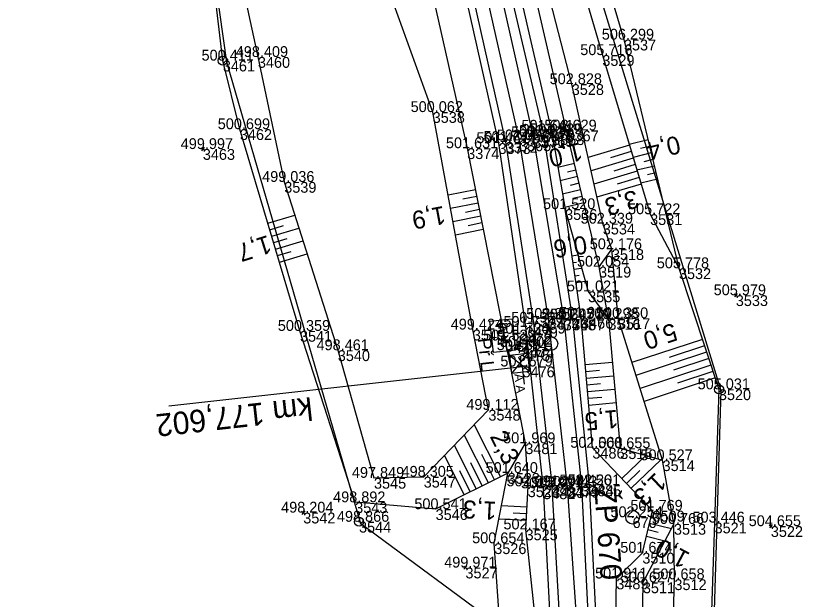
# Model space of a CAD drawing. Extents: x -1234191 to 23050, y -1290331 to -741191.
# Drawn here: x -864805.5 to -864718.2, y -1103682.5 to -1103617.8 of the extents above; entities that cross this region are included whole.
import ezdxf

# ---------------------------------------------------------------- set-up
doc = ezdxf.new("R2010")
doc.units = 0
for name, color, linetype in [('Vrstva 1', 7, 'Continuous'), ('Vrstva 4', 7, 'Continuous'), ('Vrstva 48', 7, 'Continuous'), ('Vrstva 49', 7, 'Continuous'), ('Vrstva 53', 7, 'Continuous'), ('Vrstva 55', 7, 'Continuous'), ('Vrstva 6', 7, 'Continuous'), ('Vrstva 60', 7, 'Continuous'), ('Vrstva 61', 7, 'Continuous'), ('Vrstva 63', 7, 'Continuous'), ('Vrstva 7', 7, 'Continuous')]:
    doc.layers.add(name, color=color, linetype=linetype)

msp = doc.modelspace()

# ---------------------------------------------------------------- linework, layer by layer
at = {"layer": 'Vrstva 1'}
msp.add_lwpolyline([(-864793.889, -1103512.114), (-864783.846, -1103532.561), (-864777.779, -1103545.505), (-864772.313, -1103557.879), (-864767.014, -1103571.07), (-864765.039, -1103576.441), (-864763.844, -1103579.817), (-864763.627, -1103580.437), (-864761.439, -1103586.873), (-864759.929, -1103591.526), (-864756.554, -1103602.699), (-864754.035, -1103612.065), (-864749.646, -1103631.615), (-864746.393, -1103651.415), (-864744.316, -1103670.035), (-864743.32, -1103684.375), (-864742.928, -1103695.791), (-864742.93, -1103709.996), (-864743.322, -1103720.931)], dxfattribs=at)
at = {"layer": 'Vrstva 4'}
for points in [[(-864760.304, -1103585.507), (-864758.01, -1103589.284), (-864751.444, -1103611.627), (-864747.016, -1103630.542), (-864743.725, -1103651.465), (-864741.864, -1103669.866), (-864740.574, -1103695.824), (-864741.07, -1103721.125), (-864742.528, -1103740.954), (-864744.989, -1103760.616), (-864748.394, -1103780.311), (-864753.72, -1103800.993), (-864758.708, -1103817.793), (-864762.508, -1103827.219), (-864764.879, -1103833.984), (-864767.284, -1103841.096), (-864775.975, -1103861.988)], [(-864760.304, -1103585.507), (-864752.461, -1103611.71), (-864748.067, -1103631.259), (-864744.68, -1103651.488), (-864742.713, -1103669.874), (-864741.435, -1103695.94), (-864741.734, -1103721.107), (-864743.546, -1103740.884), (-864745.934, -1103760.969), (-864749.64, -1103780.578), (-864754.484, -1103800.203), (-864759.894, -1103817.389), (-864768.323, -1103840.531)], [(-864763.19, -1103586.386), (-864762.719, -1103590.246), (-864756.267, -1103612.613), (-864751.922, -1103631.922), (-864748.919, -1103652.31), (-864746.969, -1103670.202), (-864745.646, -1103695.918), (-864746.276, -1103720.801), (-864747.842, -1103740.601), (-864750.431, -1103760.522), (-864754.066, -1103779.853), (-864758.55, -1103798.895), (-864764.264, -1103818.201), (-864765.856, -1103824.388)], [(-864763.19, -1103586.386), (-864755.467, -1103612.474), (-864751.132, -1103631.794), (-864748.053, -1103651.833), (-864745.952, -1103670.077)], [(-864779.457, -1103860.305), (-864770.917, -1103839.588), (-864762.979, -1103818.527), (-864757.032, -1103799.344), (-864752.45, -1103780.065), (-864748.927, -1103760.644), (-864746.257, -1103740.695), (-864744.716, -1103720.855), (-864744.47, -1103695.892), (-864745.952, -1103670.077)]]:
    msp.add_lwpolyline(points, dxfattribs=at)
at = {"layer": 'Vrstva 48'}
for p, q in [((-864735.33, -1103631.556), (-864737.424, -1103632.061)), ((-864737.398, -1103632.148), (-864741.98, -1103633.524)), ((-864735.155, -1103632.286), (-864736.181, -1103632.533)), ((-864737.182, -1103632.866), (-864739.499, -1103633.562)), ((-864734.979, -1103633.015), (-864736.992, -1103633.499)), ((-864743.501, -1103634.179), (-864745.335, -1103634.618)), ((-864736.967, -1103633.584), (-864741.653, -1103634.992)), ((-864734.803, -1103633.744), (-864735.79, -1103633.981)), ((-864743.327, -1103634.909), (-864744.266, -1103635.133)), ((-864736.535, -1103635.021), (-864741.326, -1103636.46)), ((-864736.751, -1103634.302), (-864739.12, -1103635.014)), ((-864734.628, -1103634.473), (-864736.56, -1103634.938)), ((-864743.153, -1103635.638), (-864745.077, -1103636.098)), ((-864736.319, -1103635.739), (-864738.741, -1103636.467)), ((-864734.277, -1103635.931), (-864736.127, -1103636.377)), ((-864734.452, -1103635.202), (-864735.398, -1103635.43)), ((-864742.978, -1103636.368), (-864743.963, -1103636.603)), ((-864736.103, -1103636.457), (-864741, -1103637.928)), ((-864754.485, -1103637.092), (-864757.523, -1103637.695)), ((-864742.804, -1103637.097), (-864744.819, -1103637.579)), ((-864754.192, -1103638.563), (-864757.251, -1103639.17)), ((-864754.339, -1103637.827), (-864755.863, -1103638.13)), ((-864742.455, -1103638.556), (-864744.561, -1103639.059)), ((-864742.63, -1103637.827), (-864743.66, -1103638.073)), ((-864754.046, -1103639.299), (-864755.581, -1103639.603)), ((-864777.512, -1103640.8), (-864774.524, -1103639.91)), ((-864753.9, -1103640.034), (-864756.979, -1103640.646)), ((-864777.297, -1103641.519), (-864775.797, -1103641.072)), ((-864753.754, -1103640.77), (-864755.298, -1103641.077)), ((-864777.083, -1103642.238), (-864774.069, -1103641.339)), ((-864753.608, -1103641.506), (-864756.707, -1103642.121)), ((-864776.869, -1103642.956), (-864775.355, -1103642.505)), ((-864776.655, -1103643.675), (-864773.614, -1103642.769)), ((-864776.441, -1103644.394), (-864774.914, -1103643.939)), ((-864776.226, -1103645.113), (-864773.159, -1103644.198)), ((-864743.768, -1103644.421), (-864743.106, -1103644.323)), ((-864743.659, -1103645.163), (-864743.28, -1103645.107)), ((-864743.55, -1103645.905), (-864742.698, -1103645.78)), ((-864743.441, -1103646.647), (-864742.967, -1103646.577)), ((-864743.332, -1103647.389), (-864742.29, -1103647.236)), ((-864729.297, -1103653.68), (-864737.115, -1103656.263)), ((-864728.826, -1103655.105), (-864736.666, -1103657.695)), ((-864729.062, -1103654.392), (-864732.976, -1103655.686)), ((-864728.591, -1103655.817), (-864732.516, -1103657.114)), ((-864742.307, -1103656.483), (-864739.284, -1103656.22)), ((-864728.356, -1103656.529), (-864736.217, -1103659.126)), ((-864742.241, -1103657.23), (-864740.728, -1103657.099)), ((-864742.176, -1103657.978), (-864739.147, -1103657.714)), ((-864728.12, -1103657.241), (-864732.057, -1103658.541)), ((-864742.111, -1103658.725), (-864740.595, -1103658.593)), ((-864727.885, -1103657.953), (-864735.768, -1103660.558)), ((-864742.046, -1103659.472), (-864739.01, -1103659.208)), ((-864741.981, -1103660.219), (-864740.462, -1103660.087)), ((-864741.916, -1103660.966), (-864738.874, -1103660.701)), ((-864751.707, -1103668.905), (-864754.61, -1103663.113)), ((-864753.048, -1103669.578), (-864755.715, -1103664.256)), ((-864754.389, -1103670.25), (-864756.82, -1103665.399)), ((-864755.73, -1103670.922), (-864757.925, -1103666.542)), ((-864752.377, -1103669.242), (-864753.77, -1103666.463)), ((-864738.242, -1103669.116), (-864735.569, -1103666.562)), ((-864753.718, -1103669.914), (-864754.993, -1103667.371)), ((-864737.206, -1103670.2), (-864733.896, -1103667.039)), ((-864755.059, -1103670.586), (-864756.216, -1103668.278)), ((-864737.724, -1103669.658), (-864736.228, -1103668.229)), ((-864748.794, -1103672.279), (-864751.598, -1103672.137)), ((-864748.832, -1103673.028), (-864750.286, -1103672.954)), ((-864748.87, -1103673.777), (-864751.882, -1103673.624)), ((-864735.162, -1103674.054), (-864732.72, -1103674.644)), ((-864735.338, -1103674.783), (-864734.211, -1103675.055)), ((-864735.514, -1103675.512), (-864733.447, -1103676.011))]:
    msp.add_line(p, q, dxfattribs=at)
at = {"layer": 'Vrstva 49'}
for p, q in [((-864784.941, -1103632.444), (-864784.519, -1103632.712)), ((-864784.596, -1103632.367), (-864784.864, -1103632.789)), ((-864725.785, -1103648.63), (-864725.395, -1103648.942)), ((-864725.434, -1103648.591), (-864725.746, -1103648.981)), ((-864773.779, -1103672.733), (-864773.401, -1103673.061)), ((-864773.426, -1103672.708), (-864773.754, -1103673.086)), ((-864721.892, -1103674.231), (-864721.514, -1103674.559)), ((-864721.539, -1103674.206), (-864721.867, -1103674.584)), ((-864755.425, -1103678.801), (-864755.753, -1103679.179)), ((-864755.778, -1103678.826), (-864755.4, -1103679.154))]:
    msp.add_line(p, q, dxfattribs=at)
for points in [[(-864739.852, -1103578.823), (-864748.397, -1103582.136), (-864746.235, -1103592.762), (-864738.006, -1103620.443)], [(-864751.289, -1103584.523), (-864749.66, -1103590.611), (-864740.399, -1103622.16), (-864735.098, -1103639.803)], [(-864768.791, -1103587.295), (-864764.13, -1103591.63), (-864760.159, -1103604.981), (-864759.618, -1103613.794), (-864755.399, -1103632.487), (-864751.164, -1103653.814), (-864748.952, -1103665.207)], [(-864757.003, -1103588.707), (-864750.493, -1103611.311), (-864745.977, -1103630.935), (-864744.529, -1103639.242), (-864741.975, -1103648.361)], [(-864739.342, -1103643.684), (-864740.349, -1103640.851), (-864743.792, -1103625.383), (-864751.56, -1103595.245), (-864752.623, -1103588.504)], [(-864782.514, -1103622.77), (-864784.627, -1103604.948), (-864787.196, -1103593.207)], [(-864787.196, -1103593.207), (-864782.45, -1103604.74), (-864778.622, -1103622.369), (-864775.697, -1103636.223)], [(-864759.225, -1103628.475), (-864764.007, -1103615.149), (-864764.72, -1103602.314), (-864776.079, -1103598.976)], [(-864739.723, -1103651.425), (-864740.766, -1103645.623), (-864744.376, -1103630.52), (-864748.91, -1103610.771)], [(-864738.006, -1103620.443), (-864731.901, -1103645.798), (-864727.467, -1103659.219), (-864727.946, -1103673.994)], [(-864767.826, -1103671.751), (-864773.952, -1103652.744), (-864780.619, -1103630.374), (-864782.514, -1103622.77)], [(-864760.221, -1103668.918), (-864753.043, -1103661.492), (-864754.773, -1103652.597), (-864759.225, -1103628.475)], [(-864775.697, -1103636.223), (-864769.757, -1103654.889), (-864765.737, -1103669.039), (-864760.221, -1103668.918)], [(-864742.759, -1103651.286), (-864744.529, -1103639.242)], [(-864735.098, -1103639.803), (-864731.901, -1103645.798)], [(-864740.766, -1103645.623), (-864739.342, -1103643.684)], [(-864732.454, -1103674.144), (-864733.719, -1103667.089), (-864738.66, -1103651.34), (-864739.342, -1103643.684)], [(-864741.975, -1103648.361), (-864739.723, -1103651.425), (-864738.66, -1103651.34)], [(-864744.155, -1103761.31), (-864741.527, -1103741.195), (-864739.836, -1103721.226), (-864739.091, -1103696.162), (-864738.846, -1103680.2), (-864735.957, -1103677.345), (-864734.831, -1103672.686), (-864741.504, -1103665.701), (-864742.759, -1103651.286)], [(-864739.723, -1103651.425), (-864738.411, -1103665.752), (-864733.719, -1103667.089)], [(-864748.952, -1103665.207), (-864750.902, -1103668.502), (-864758.901, -1103672.512), (-864767.826, -1103671.751)], [(-864748.952, -1103665.207), (-864748.677, -1103669.978), (-864748.92, -1103674.757), (-864746.682, -1103695.987), (-864747.06, -1103720.781)], [(-864750.454, -1103704.546), (-864752.393, -1103676.291), (-864750.902, -1103668.502)], [(-864732.454, -1103674.144), (-864735.903, -1103680.631), (-864736.233, -1103701.459), (-864735.879, -1103720.9)], [(-864732.893, -1103698.545), (-864732.399, -1103680.288), (-864732.454, -1103674.144)], [(-864727.946, -1103673.994), (-864728.683, -1103695.777), (-864728.144, -1103723.734), (-864728.766, -1103743.695)]]:
    msp.add_lwpolyline(points, dxfattribs=at)
at = {"layer": 'Vrstva 53'}
for p, q in [((-864782.525, -1103622.721), (-864782.503, -1103622.819)), ((-864727.473, -1103659.169), (-864727.461, -1103659.269)), ((-864767.402, -1103673.857), (-864767.396, -1103673.957))]:
    msp.add_line(p, q, dxfattribs=at)
for points in [[(-864851.8, -1103965.2), (-864832.93, -1103934.25), (-864802.44, -1103886.38), (-864769.72, -1103812.69), (-864751.48, -1103715.25), (-864751.19, -1103685.96), (-864767.18, -1103674.13), (-864782.08, -1103622.93), (-864787.15, -1103586.96), (-864794.59, -1103552.36), (-864798.3, -1103518.33), (-864820.12, -1103492.38), (-864862.25, -1103399.25), (-864883.05, -1103347.48), (-864889.03, -1103323.28), (-864892.77, -1103263.78)], [(-864869.74, -1103303.4), (-864855.1, -1103331.53), (-864834.52, -1103376.94), (-864795.6, -1103454.6), (-864803.1, -1103460.5), (-864775.38, -1103525.99), (-864764.18, -1103538.93), (-864727.24, -1103659.36), (-864730.26, -1103758.23), (-864750.67, -1103831.76), (-864786.8, -1103900.96), (-864807.11, -1103958.19)]]:
    msp.add_lwpolyline(points, dxfattribs=at)
for centre in [(-864782.514, -1103622.77), (-864727.467, -1103659.219), (-864767.399, -1103673.907)]:
    msp.add_circle(centre, 0.499, dxfattribs=at)
at = {"layer": 'Vrstva 55'}
msp.add_lwpolyline([(-864869.74, -1103303.4), (-864855.1, -1103331.53), (-864834.52, -1103376.94), (-864795.6, -1103454.6), (-864803.1, -1103460.5), (-864775.38, -1103525.99), (-864764.18, -1103538.93), (-864727.24, -1103659.36), (-864730.26, -1103758.23), (-864750.67, -1103831.76), (-864786.8, -1103900.96), (-864807.11, -1103958.19)], dxfattribs=at)
at = {"layer": 'Vrstva 6'}
for p, q in [((-864788.496, -1103661.068), (-864749.257, -1103656.691)), ((-864748.76, -1103656.636), (-864749.754, -1103656.746)), ((-864749.037, -1103658.659), (-864749.257, -1103656.691))]:
    msp.add_line(p, q, dxfattribs=at)
at = {"layer": 'Vrstva 60'}
for p, q in [((-864738.006, -1103620.443), (-864738.006, -1103620.443)), ((-864782.514, -1103622.77), (-864782.514, -1103622.77)), ((-864778.622, -1103622.369), (-864778.622, -1103622.369)), ((-864740.399, -1103622.16), (-864740.399, -1103622.16)), ((-864743.792, -1103625.383), (-864743.792, -1103625.383)), ((-864759.225, -1103628.475), (-864759.225, -1103628.475)), ((-864780.619, -1103630.374), (-864780.619, -1103630.374)), ((-864747.016, -1103630.542), (-864747.016, -1103630.542)), ((-864744.376, -1103630.52), (-864744.376, -1103630.52)), ((-864749.646, -1103631.615), (-864749.646, -1103631.615)), ((-864748.067, -1103631.259), (-864748.067, -1103631.259)), ((-864747.189, -1103631.125), (-864747.189, -1103631.125)), ((-864747.181, -1103631.121), (-864747.181, -1103631.121)), ((-864745.977, -1103630.935), (-864745.977, -1103630.935)), ((-864755.399, -1103632.487), (-864755.399, -1103632.487)), ((-864751.922, -1103631.922), (-864751.922, -1103631.922)), ((-864751.132, -1103631.794), (-864751.132, -1103631.794)), ((-864784.73, -1103632.578), (-864784.73, -1103632.578)), ((-864775.697, -1103636.223), (-864775.697, -1103636.223)), ((-864744.529, -1103639.242), (-864744.529, -1103639.242)), ((-864735.098, -1103639.803), (-864735.098, -1103639.803)), ((-864740.349, -1103640.851), (-864740.349, -1103640.851)), ((-864739.342, -1103643.684), (-864739.342, -1103643.684)), ((-864740.766, -1103645.623), (-864740.766, -1103645.623)), ((-864731.901, -1103645.798), (-864731.901, -1103645.798)), ((-864741.975, -1103648.361), (-864741.975, -1103648.361)), ((-864725.59, -1103648.786), (-864725.59, -1103648.786)), ((-864746.393, -1103651.415), (-864746.393, -1103651.415)), ((-864744.68, -1103651.488), (-864744.68, -1103651.488)), ((-864743.725, -1103651.465), (-864743.725, -1103651.465)), ((-864742.759, -1103651.286), (-864742.759, -1103651.286)), ((-864739.723, -1103651.425), (-864739.723, -1103651.425)), ((-864738.66, -1103651.34), (-864738.66, -1103651.34)), ((-864754.773, -1103652.597), (-864754.773, -1103652.597)), ((-864748.919, -1103652.31), (-864748.919, -1103652.31)), ((-864748.053, -1103651.833), (-864748.053, -1103651.833)), ((-864773.952, -1103652.744), (-864773.952, -1103652.744)), ((-864749.596, -1103653.066), (-864749.596, -1103653.066)), ((-864751.164, -1103653.814), (-864751.164, -1103653.814)), ((-864769.757, -1103654.889), (-864769.757, -1103654.889)), ((-864749.764, -1103654.88), (-864749.764, -1103654.88)), ((-864749.318, -1103654.517), (-864749.318, -1103654.517)), ((-864749.257, -1103656.691), (-864749.257, -1103656.691)), ((-864727.467, -1103659.219), (-864727.467, -1103659.219)), ((-864753.043, -1103661.492), (-864753.043, -1103661.492)), ((-864748.952, -1103665.207), (-864748.952, -1103665.207)), ((-864741.504, -1103665.701), (-864741.504, -1103665.701)), ((-864738.411, -1103665.752), (-864738.411, -1103665.752)), ((-864733.719, -1103667.089), (-864733.719, -1103667.089)), ((-864765.737, -1103669.039), (-864765.737, -1103669.039)), ((-864760.221, -1103668.918), (-864760.221, -1103668.918)), ((-864750.902, -1103668.502), (-864750.902, -1103668.502)), ((-864748.677, -1103669.978), (-864748.677, -1103669.978)), ((-864745.952, -1103670.077), (-864745.952, -1103670.077)), ((-864744.316, -1103670.035), (-864744.316, -1103670.035)), ((-864742.713, -1103669.874), (-864742.713, -1103669.874)), ((-864741.864, -1103669.866), (-864741.864, -1103669.866)), ((-864746.969, -1103670.202), (-864746.969, -1103670.202)), ((-864767.826, -1103671.751), (-864767.826, -1103671.751)), ((-864758.901, -1103672.512), (-864758.901, -1103672.512)), ((-864734.831, -1103672.686), (-864734.831, -1103672.686)), ((-864773.59, -1103672.897), (-864773.59, -1103672.897)), ((-864737.046, -1103673.402), (-864737.046, -1103673.402)), ((-864767.399, -1103673.907), (-864767.399, -1103673.907)), ((-864732.454, -1103674.144), (-864732.454, -1103674.144)), ((-864727.946, -1103673.994), (-864727.946, -1103673.994)), ((-864721.703, -1103674.395), (-864721.703, -1103674.395)), ((-864748.92, -1103674.757), (-864748.92, -1103674.757)), ((-864752.393, -1103676.291), (-864752.393, -1103676.291)), ((-864735.957, -1103677.345), (-864735.957, -1103677.345)), ((-864755.589, -1103678.99), (-864755.589, -1103678.99)), ((-864738.846, -1103680.2), (-864738.846, -1103680.2)), ((-864732.399, -1103680.288), (-864732.399, -1103680.288)), ((-864735.903, -1103680.631), (-864735.903, -1103680.631))]:
    msp.add_line(p, q, dxfattribs=at)
at = {"layer": 'Vrstva 63'}
msp.add_line((-864737.096, -1103673.402), (-864736.996, -1103673.402), dxfattribs=at)
msp.add_circle((-864737.046, -1103673.402), 0.756, dxfattribs=at)
at = {"layer": 'Vrstva 7'}
for p, q in [((-864747.27, -1103630.632), (-864747.108, -1103631.618)), ((-864747.262, -1103630.628), (-864747.1, -1103631.614)), ((-864746.696, -1103631.044), (-864747.682, -1103631.206)), ((-864746.688, -1103631.04), (-864747.674, -1103631.202)), ((-864749.596, -1103653.066), (-864750.215, -1103653.135)), ((-864751.006, -1103655.019), (-864750.509, -1103654.963)), ((-864750.702, -1103655.488), (-864750.758, -1103654.991)), ((-864749.324, -1103654.467), (-864749.312, -1103654.567)), ((-864749.019, -1103654.797), (-864748.522, -1103654.741)), ((-864748.715, -1103655.266), (-864748.77, -1103654.769)), ((-864748.715, -1103655.266), (-864750.702, -1103655.488)), ((-864750.702, -1103655.488), (-864750.481, -1103657.475)), ((-864748.493, -1103657.254), (-864750.702, -1103655.488)), ((-864748.715, -1103655.266), (-864750.481, -1103657.475)), ((-864748.715, -1103655.266), (-864748.493, -1103657.254)), ((-864748.493, -1103657.254), (-864750.481, -1103657.475))]:
    msp.add_line(p, q, dxfattribs=at)
msp.add_lwpolyline([(-864750.022, -1103654.866), (-864752.49, -1103655.142), (-864752.876, -1103651.675), (-864750.409, -1103651.4)], close=True, dxfattribs=at)
for centre, radius in [((-864746.087, -1103654.157), 0.75), ((-864749.318, -1103654.517), 0.5)]:
    msp.add_circle(centre, radius, dxfattribs=at)

# ---------------------------------------------------------------- texts
at = {"layer": 'Vrstva 48'}
for s, rotation, p in [('0,4', 193.53803, (-864732.028, -1103631.052)), ('1,0', 193.44292, (-864742.899, -1103631.822)), ('3,3', 196.72337, (-864736.744, -1103637.063)), ('1,9', 190.45694, (-864758.006, -1103638.873)), ('0,6', 188.36041, (-864742.26, -1103642.163)), ('1,7', 197.6524, (-864777.52, -1103642.093)), ('5,0', 198.28241, (-864732.508, -1103651.824)), ('1,5', 185.23229, (-864738.733, -1103661.485)), ('2,3', 296.62519, (-864752.931, -1103664.425)), ('1,3', 223.69138, (-864734.466, -1103668.345)), ('1,3', 177.08916, (-864752.091, -1103671.706)), ('1,0', 152.00137, (-864730.542, -1103677.442))]:
    msp.add_text(s, height=2, rotation=rotation, dxfattribs=at).set_placement(p)
at = {"layer": 'Vrstva 6'}
for s, height, rotation, p in [('Př L', 1.5, 276.36484, (-864754.236, -1103653.603)), ('  A A ', 1, 276.36484, (-864750.251, -1103656.802)), ('km 177,602', 2.5, 186.36484, (-864772.69, -1103660.066))]:
    msp.add_text(s, height=height, rotation=rotation, dxfattribs=at).set_placement(p)
at = {"layer": 'Vrstva 60'}
for s, p in [('3537', (-864738.006, -1103621.643)), ('3461', (-864782.514, -1103623.97)), ('3460', (-864778.622, -1103623.569)), ('3529', (-864740.399, -1103623.36)), ('3528', (-864743.792, -1103626.583)), ('3538', (-864759.225, -1103629.675)), ('3462', (-864780.619, -1103631.574)), ('3370', (-864747.016, -1103631.742)), ('3367', (-864744.376, -1103631.72)), ('3365', (-864749.646, -1103632.815)), ('3371', (-864748.067, -1103632.459)), ('3369', (-864747.189, -1103632.325)), ('9369', (-864747.181, -1103632.321)), ('3368', (-864745.977, -1103632.135)), ('3374', (-864755.399, -1103633.687)), ('3373', (-864751.922, -1103633.122)), ('3372', (-864751.132, -1103632.994)), ('3463', (-864784.73, -1103633.778)), ('3539', (-864775.697, -1103637.423)), ('3536', (-864744.529, -1103640.442)), ('3531', (-864735.098, -1103641.003)), ('3534', (-864740.349, -1103642.051)), ('3518', (-864739.342, -1103644.884)), ('3519', (-864740.766, -1103646.823)), ('3532', (-864731.901, -1103646.998)), ('3535', (-864741.975, -1103649.561)), ('3533', (-864725.59, -1103649.986)), ('3477', (-864746.393, -1103652.615)), ('3468', (-864744.68, -1103652.688)), ('3467', (-864743.725, -1103652.665)), ('3466', (-864742.759, -1103652.486)), ('3516', (-864739.723, -1103652.625)), ('3517', (-864738.66, -1103652.54)), ('3549', (-864754.773, -1103653.797)), ('3470', (-864748.919, -1103653.51)), ('3469', (-864748.053, -1103653.033)), ('3541', (-864773.952, -1103653.944)), ('3472', (-864749.596, -1103654.266)), ('3471', (-864751.164, -1103655.014)), ('3540', (-864769.757, -1103656.089)), ('3475', (-864749.764, -1103656.08)), ('3474', (-864749.318, -1103655.717)), ('3476', (-864749.257, -1103657.891)), ('3520', (-864727.467, -1103660.419)), ('3548', (-864753.043, -1103662.692)), ('3481', (-864748.952, -1103666.407)), ('3486', (-864741.504, -1103666.901)), ('3515', (-864738.411, -1103666.952)), ('3514', (-864733.719, -1103668.289)), ('3545', (-864765.737, -1103670.239)), ('3547', (-864760.221, -1103670.118)), ('3523', (-864750.902, -1103669.702)), ('3524', (-864748.677, -1103671.178)), ('3483', (-864745.952, -1103671.277)), ('3479', (-864744.316, -1103671.235)), ('3484', (-864742.713, -1103671.074)), ('3485', (-864741.864, -1103671.066)), ('3482', (-864746.969, -1103671.402)), ('3543', (-864767.826, -1103672.951)), ('3546', (-864758.901, -1103673.712)), ('3509', (-864734.831, -1103673.886)), ('3542', (-864773.59, -1103674.097)), ('670', (-864737.046, -1103674.602)), ('3544', (-864767.399, -1103675.107)), ('3513', (-864732.454, -1103675.344)), ('3521', (-864727.946, -1103675.194)), ('3522', (-864721.703, -1103675.595)), ('3525', (-864748.92, -1103675.957)), ('3526', (-864752.393, -1103677.491)), ('3510', (-864735.957, -1103678.545)), ('3527', (-864755.589, -1103680.19)), ('3489', (-864738.846, -1103681.4)), ('3512', (-864732.399, -1103681.488)), ('3511', (-864735.903, -1103681.831))]:
    msp.add_text(s, height=1.2, dxfattribs=at).set_placement(p)
at = {"layer": 'Vrstva 61'}
for s, p in [('506.299', (-864740.46, -1103620.443)), ('498.409', (-864781.076, -1103622.369)), ('505.716', (-864742.851, -1103622.16)), ('500.411', (-864784.871, -1103622.77)), ('502.828', (-864746.246, -1103625.383)), ('500.062', (-864761.673, -1103628.475)), ('500.699', (-864783.073, -1103630.374)), ('502.045', (-864749.645, -1103631.125)), ('502.048', (-864749.635, -1103631.121)), ('501.641', (-864749.373, -1103630.542)), ('501.589', (-864748.431, -1103630.935)), ('502.629', (-864746.83, -1103630.52)), ('501.467', (-864754.374, -1103631.922)), ('501.744', (-864753.583, -1103631.794)), ('502.067', (-864752.098, -1103631.615)), ('502.077', (-864750.519, -1103631.259)), ('499.997', (-864787.182, -1103632.578)), ('501.631', (-864757.756, -1103632.487)), ('499.036', (-864778.149, -1103636.223)), ('501.520', (-864746.98, -1103639.242)), ('505.722', (-864737.546, -1103639.803)), ('502.339', (-864742.803, -1103640.851)), ('502.176', (-864741.794, -1103643.684)), ('502.054', (-864743.217, -1103645.623)), ('505.778', (-864734.355, -1103645.798)), ('501.021', (-864744.332, -1103648.361)), ('505.979', (-864728.044, -1103648.786)), ('501.920', (-864750.504, -1103651.833)), ('502.253', (-864748.845, -1103651.415)), ('502.247', (-864747.132, -1103651.488)), ('501.977', (-864746.177, -1103651.465)), ('501.914', (-864745.21, -1103651.286)), ('500.298', (-864742.177, -1103651.425)), ('500.350', (-864741.111, -1103651.34)), ('500.359', (-864776.406, -1103652.744)), ('499.424', (-864757.224, -1103652.597)), ('501.737', (-864751.371, -1103652.31)), ('501.529', (-864753.618, -1103653.814)), ('501.720', (-864752.047, -1103653.066)), ('501.802', (-864751.766, -1103654.517)), ('498.461', (-864772.114, -1103654.889)), ('501.591', (-864752.121, -1103654.88)), ('501.679', (-864751.711, -1103656.691)), ('505.031', (-864729.824, -1103659.219)), ('499.112', (-864755.491, -1103661.492)), ('501.969', (-864751.406, -1103665.207)), ('502.068', (-864743.958, -1103665.701)), ('500.655', (-864740.867, -1103665.752)), ('500.527', (-864736.171, -1103667.089)), ('501.640', (-864753.353, -1103668.502)), ('497.849', (-864768.191, -1103669.039)), ('498.305', (-864762.677, -1103668.918)), ('502.091', (-864751.034, -1103669.978)), ('501.783', (-864749.421, -1103670.202)), ('502.091', (-864748.309, -1103670.077)), ('502.443', (-864746.768, -1103670.035)), ('502.456', (-864745.165, -1103669.874)), ('502.201', (-864744.221, -1103669.866)), ('498.892', (-864770.274, -1103671.751)), ('498.204', (-864776.041, -1103672.897)), ('500.541', (-864761.258, -1103672.512)), ('501.769', (-864737.285, -1103672.686)), ('498.866', (-864769.851, -1103673.907)), ('502.254', (-864739.497, -1103673.402)), ('502.167', (-864751.372, -1103674.757)), ('500.766', (-864734.906, -1103674.144)), ('503.446', (-864730.398, -1103673.994)), ('504.655', (-864724.159, -1103674.395)), ('500.654', (-864754.844, -1103676.291)), ('501.674', (-864738.408, -1103677.345)), ('499.971', (-864757.946, -1103678.99)), ('501.911', (-864741.203, -1103680.2)), ('500.627', (-864738.355, -1103680.631)), ('500.658', (-864734.853, -1103680.288))]:
    msp.add_text(s, height=1.2, dxfattribs=at).set_placement(p)
at = {"layer": 'Vrstva 63'}
msp.add_text('ŽP 670', height=2.4, rotation=273.97316, dxfattribs=at).set_placement((-864741.29, -1103670.12))
at = {"layer": 'Vrstva 7'}
msp.add_text('KM', height=1.2469, rotation=96.36484, dxfattribs=at).set_placement((-864750.718, -1103654.214))

doc.saveas('drawing.dxf')
